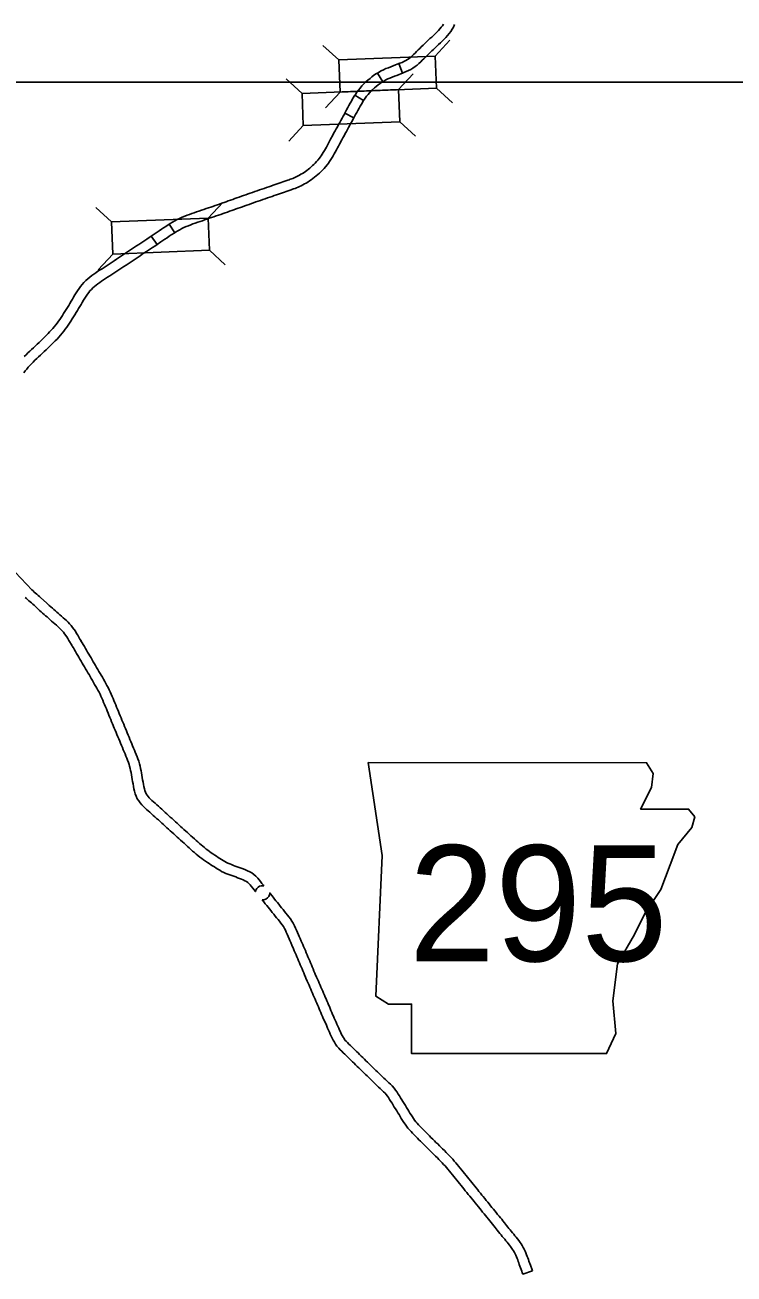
# Model space of a CAD drawing. Extents: x 77230 to 630905, y 790554 to 1662844.
# Drawn here: x 339816 to 357253, y 1446608 to 1477330 of the extents above; entities that cross this region are included whole.
import ezdxf

# ---------------------------------------------------------------- set-up
doc = ezdxf.new("R2010")
doc.units = 0
for name, color, linetype in [('Level 10', 7, 'Continuous'), ('Level 19', 7, 'Continuous'), ('Level 24', 7, 'Continuous'), ('Level 28', 7, 'Continuous')]:
    doc.layers.add(name, color=color, linetype=linetype)

msp = doc.modelspace()

# ---------------------------------------------------------------- linework, layer by layer
at = {"layer": 'Level 10'}
for p, q in [((349487, 1476716), (349488, 1476717)), ((347199, 1453421), (347199, 1453421))]:
    msp.add_line(p, q, dxfattribs=at)
for points in [[(349488, 1476717), (349525, 1476754), (349563, 1476793), (349607, 1476834), (349647, 1476873), (349690, 1476914), (349733, 1476954), (349776, 1476994), (349818, 1477033), (349860, 1477073), (349902, 1477113), (349944, 1477154), (349984, 1477194), (350021, 1477234), (350055, 1477274), (350085, 1477313), (350111, 1477354)], [(350383, 1477339), (350357, 1477280), (350325, 1477224), (350289, 1477170), (350250, 1477117), (350208, 1477068), (350164, 1477021), (350120, 1476977), (350076, 1476934), (350033, 1476892), (349989, 1476851), (349946, 1476810), (349903, 1476771), (349861, 1476731), (349820, 1476693), (349780, 1476653), (349738, 1476615), (349703, 1476578), (349663, 1476539)], [(349104, 1476148), (349012, 1476380), (349036, 1476390), (349088, 1476411), (349137, 1476433), (349182, 1476456), (349224, 1476482), (349264, 1476509), (349302, 1476537), (349337, 1476568), (349373, 1476602), (349410, 1476639), (349448, 1476677), (349487, 1476716)], [(349664, 1476539), (349625, 1476501), (349587, 1476462), (349548, 1476423), (349505, 1476383), (349459, 1476343), (349409, 1476305), (349357, 1476270), (349303, 1476238), (349246, 1476208), (349188, 1476182), (349130, 1476158), (349104, 1476148)], [(349012, 1476380), (348926, 1476346), (348869, 1476324), (348813, 1476302), (348754, 1476280), (348694, 1476256), (348634, 1476230), (348575, 1476200), (348483, 1476148)], [(348613, 1475935), (348483, 1476148), (348459, 1476133), (348398, 1476093), (348350, 1476051), (348303, 1476017), (348248, 1475975), (348196, 1475929), (348147, 1475880), (348101, 1475830), (348058, 1475779), (348018, 1475727), (347979, 1475675), (347942, 1475621), (347931, 1475603), (348142, 1475470)], [(348142, 1475470), (348183, 1475529), (348217, 1475576), (348253, 1475622), (348289, 1475665), (348327, 1475707), (348367, 1475746), (348408, 1475783), (348453, 1475817), (348505, 1475855), (348549, 1475893), (348593, 1475922), (348613, 1475935)], [(349104, 1476148), (349016, 1476113), (348959, 1476091), (348903, 1476069), (348845, 1476047), (348791, 1476026), (348740, 1476003), (348690, 1475978), (348613, 1475935)], [(347931, 1475603), (347874, 1475511), (347843, 1475457), (347813, 1475404), (347784, 1475350), (347755, 1475297), (347726, 1475243), (347683, 1475163)], [(348142, 1475470), (348090, 1475385), (348061, 1475334), (348032, 1475282), (348003, 1475230), (347975, 1475178), (347947, 1475126), (347904, 1475045)], [(345412, 1473213), (345469, 1473232), (345526, 1473252), (345583, 1473272), (345640, 1473292), (345697, 1473311), (345754, 1473331), (345810, 1473350), (345865, 1473369), (345920, 1473388), (345972, 1473406), (346021, 1473423), (346256, 1473507), (346283, 1473516), (346311, 1473525), (346340, 1473535), (346371, 1473546), (346401, 1473558), (346433, 1473571), (346466, 1473586), (346499, 1473601), (346534, 1473619), (346569, 1473638), (346604, 1473659), (346641, 1473681), (346678, 1473704), (346714, 1473728), (346749, 1473754), (346785, 1473781), (346820, 1473810), (346855, 1473839), (346888, 1473870), (346921, 1473901), (346953, 1473934), (346985, 1473969), (347016, 1474004), (347058, 1474054), (347074, 1474075), (347100, 1474114), (347128, 1474155), (347153, 1474195), (347178, 1474239), (347205, 1474287), (347229, 1474328), (347255, 1474377), (347278, 1474422), (347306, 1474473), (347333, 1474523), (347388, 1474623), (347415, 1474674), (347443, 1474725), (347471, 1474777), (347500, 1474828), (347528, 1474880), (347556, 1474931), (347585, 1474984), (347614, 1475036), (347642, 1475088), (347671, 1475139), (347683, 1475163), (347904, 1475045)], [(347904, 1475045), (347890, 1475020), (347862, 1474967), (347833, 1474915), (347804, 1474863), (347775, 1474811), (347747, 1474760), (347719, 1474708), (347691, 1474657), (347663, 1474605), (347635, 1474554), (347607, 1474503), (347552, 1474402), (347525, 1474353), (347499, 1474306), (347477, 1474262), (347447, 1474205), (347421, 1474161), (347395, 1474115), (347368, 1474068), (347338, 1474019), (347307, 1473974), (347277, 1473928), (347253, 1473898), (347206, 1473841), (347170, 1473801), (347135, 1473763), (347098, 1473724), (347059, 1473687), (347020, 1473651), (346980, 1473617), (346939, 1473585), (346898, 1473553), (346856, 1473523), (346814, 1473495), (346773, 1473468), (346732, 1473443), (346691, 1473420), (346650, 1473398), (346610, 1473377), (346570, 1473358), (346532, 1473341), (346494, 1473326), (346458, 1473312), (346423, 1473299), (346391, 1473288), (346362, 1473279), (346338, 1473270), (346104, 1473187), (346054, 1473170), (346001, 1473152), (345947, 1473133), (345891, 1473114), (345835, 1473095), (345779, 1473075), (345722, 1473055), (345665, 1473036), (345608, 1473016), (345551, 1472996), (345495, 1472977)], [(343363, 1472430), (343388, 1472446), (343444, 1472480), (343502, 1472514), (343561, 1472546), (343620, 1472574), (343684, 1472603), (343745, 1472627), (343804, 1472649), (343863, 1472671), (343922, 1472692), (343980, 1472712), (344037, 1472733), (344095, 1472753), (344154, 1472774), (344212, 1472793), (344270, 1472813), (344327, 1472831), (344383, 1472850), (344439, 1472869), (344493, 1472887), (344548, 1472907), (344603, 1472926), (344658, 1472945), (344712, 1472964), (344765, 1472983), (344817, 1473002), (344870, 1473022), (344924, 1473041), (344977, 1473060), (345030, 1473078), (345084, 1473097), (345138, 1473116), (345192, 1473135), (345246, 1473154), (345301, 1473173), (345356, 1473193), (345412, 1473213)], [(345495, 1472977), (345440, 1472957), (345384, 1472938), (345329, 1472918), (345274, 1472899), (345220, 1472880), (345166, 1472861), (345113, 1472843), (345060, 1472824), (345007, 1472805), (344955, 1472787), (344903, 1472767), (344849, 1472748), (344795, 1472729), (344741, 1472709), (344686, 1472690), (344631, 1472671), (344575, 1472651), (344519, 1472632), (344463, 1472613), (344406, 1472594), (344348, 1472575), (344292, 1472557), (344235, 1472537), (344178, 1472517), (344121, 1472497), (344063, 1472477), (344005, 1472456), (343948, 1472436), (343892, 1472415), (343835, 1472394), (343780, 1472372), (343725, 1472348), (343676, 1472323), (343624, 1472295), (343572, 1472265), (343520, 1472234), (343498, 1472220), (343363, 1472430)], [(343363, 1472430), (343279, 1472376), (343225, 1472340), (343172, 1472305), (343120, 1472270), (343070, 1472236), (343018, 1472201), (342923, 1472137)], [(343498, 1472220), (343415, 1472166), (343363, 1472132), (343311, 1472097), (343259, 1472062), (343210, 1472029), (343159, 1471995), (343063, 1471929)], [(343063, 1471929), (342923, 1472137), (342917, 1472133), (342867, 1472099), (342816, 1472065), (342765, 1472031), (342714, 1471998), (342663, 1471964), (342613, 1471931), (342562, 1471897), (342512, 1471863), (342463, 1471830), (342413, 1471797), (342364, 1471764), (342314, 1471731), (342264, 1471698), (342214, 1471665), (342164, 1471632), (342114, 1471599), (342064, 1471566), (342013, 1471533), (341963, 1471500), (341912, 1471467), (341862, 1471434), (341812, 1471402), (341762, 1471369), (341712, 1471336), (341662, 1471304), (341612, 1471271), (341561, 1471238), (341510, 1471203), (341460, 1471167), (341410, 1471129), (341360, 1471089), (341312, 1471045), (341266, 1470999), (341223, 1470950), (341183, 1470899), (341146, 1470847), (341111, 1470794), (341078, 1470742), (341046, 1470691), (341013, 1470638), (340982, 1470586), (340951, 1470538), (340920, 1470483), (340891, 1470434), (340861, 1470384), (340831, 1470335), (340797, 1470283), (340766, 1470232), (340735, 1470183), (340704, 1470136), (340673, 1470089), (340641, 1470043), (340608, 1469998), (340572, 1469951)], [(340771, 1469799), (340808, 1469848), (340845, 1469898), (340880, 1469948), (340913, 1469999), (340945, 1470049), (340977, 1470099), (341008, 1470149), (341042, 1470202), (341075, 1470255), (341106, 1470307), (341136, 1470358), (341164, 1470408), (341194, 1470453), (341226, 1470507), (341258, 1470558), (341290, 1470609), (341321, 1470659), (341353, 1470707), (341383, 1470750), (341414, 1470789), (341449, 1470827), (341485, 1470864), (341524, 1470899), (341564, 1470933), (341608, 1470965), (341653, 1470998), (341701, 1471030), (341749, 1471062), (341798, 1471094), (341849, 1471127), (341899, 1471160), (341949, 1471192), (341999, 1471225), (342049, 1471258), (342100, 1471291), (342150, 1471324), (342200, 1471357), (342251, 1471390), (342301, 1471423), (342352, 1471456), (342402, 1471489), (342452, 1471522), (342503, 1471556), (342553, 1471589), (342602, 1471623), (342652, 1471656), (342701, 1471689), (342751, 1471722), (342801, 1471756), (342852, 1471789), (342903, 1471823), (342954, 1471857), (343006, 1471891), (343063, 1471929)], [(339789, 1468774), (339824, 1468821), (339860, 1468867), (339897, 1468912), (339936, 1468955), (339976, 1468998), (340018, 1469040), (340062, 1469082), (340106, 1469124), (340151, 1469166), (340198, 1469210), (340244, 1469254), (340289, 1469297), (340334, 1469340), (340380, 1469383), (340427, 1469429), (340473, 1469476), (340515, 1469519), (340557, 1469560), (340604, 1469606), (340647, 1469655), (340689, 1469701), (340729, 1469748), (340768, 1469796)], [(340574, 1469954), (340537, 1469908), (340501, 1469865), (340461, 1469821), (340423, 1469779), (340383, 1469739), (340338, 1469696), (340293, 1469649), (340251, 1469606), (340208, 1469565), (340162, 1469521), (340116, 1469478), (340071, 1469435), (340026, 1469392), (339980, 1469349), (339934, 1469306), (339889, 1469263), (339844, 1469219), (339797, 1469173)], [(339994, 1463428), (339573, 1463875)], [(341194, 1462182), (341167, 1462227), (341129, 1462293), (341114, 1462320), (341087, 1462366), (341056, 1462417), (340988, 1462509), (340952, 1462556), (340914, 1462598), (340876, 1462639), (340834, 1462680), (340794, 1462717), (340754, 1462752), (340715, 1462787), (340676, 1462821), (340638, 1462855), (340600, 1462889), (340563, 1462922), (340527, 1462955), (340489, 1462988), (340452, 1463021), (340415, 1463054), (340378, 1463085), (340344, 1463115), (340207, 1463241), (340172, 1463272), (340140, 1463301), (340108, 1463329), (340076, 1463357), (340045, 1463383), (340015, 1463410), (339986, 1463436)], [(339820, 1463249), (339850, 1463223), (339881, 1463195), (339912, 1463168), (339943, 1463141), (339974, 1463113), (340006, 1463085), (340040, 1463056), (340177, 1462929), (340214, 1462896), (340251, 1462865), (340287, 1462833), (340323, 1462801), (340360, 1462769), (340397, 1462736), (340434, 1462702), (340472, 1462668), (340510, 1462634), (340549, 1462600), (340588, 1462565), (340626, 1462531), (340664, 1462497), (340697, 1462465), (340728, 1462431), (340760, 1462395), (340789, 1462358), (340848, 1462278), (340872, 1462238), (340898, 1462194), (340912, 1462169), (340951, 1462102), (340978, 1462056)], [(343854, 1457427), (343811, 1457465), (343769, 1457504), (343726, 1457543), (343684, 1457581), (343642, 1457619), (343600, 1457657), (343559, 1457696), (343516, 1457734), (343474, 1457772), (343432, 1457810), (343390, 1457847), (343348, 1457886), (343306, 1457925), (343263, 1457963), (343220, 1458001), (343178, 1458039), (343137, 1458076), (343096, 1458113), (343055, 1458150), (343014, 1458187), (342975, 1458221), (342938, 1458255), (342903, 1458288), (342873, 1458320), (342846, 1458351), (342820, 1458386), (342798, 1458421), (342781, 1458456), (342766, 1458499), (342752, 1458545), (342741, 1458596), (342730, 1458650), (342720, 1458706), (342710, 1458762), (342700, 1458818), (342691, 1458875), (342680, 1458932), (342670, 1458987), (342659, 1459045), (342646, 1459103), (342632, 1459161), (342614, 1459224), (342591, 1459281), (342572, 1459332), (342552, 1459387), (342528, 1459444), (342508, 1459493), (342486, 1459546), (342464, 1459599), (342442, 1459652), (342420, 1459705), (342398, 1459759), (342376, 1459812), (342353, 1459865), (342331, 1459918), (342310, 1459971), (342288, 1460024), (342266, 1460077), (342244, 1460129), (342201, 1460234), (342179, 1460288), (342157, 1460341), (342135, 1460393), (342114, 1460446), (342092, 1460500), (342070, 1460553), (342048, 1460606), (342026, 1460659), (342004, 1460711), (341982, 1460763), (341960, 1460817), (341936, 1460870), (341912, 1460924), (341886, 1460978), (341860, 1461031), (341832, 1461084), (341804, 1461136), (341776, 1461186), (341747, 1461236), (341719, 1461285), (341691, 1461334), (341662, 1461382), (341634, 1461430), (341606, 1461478), (341578, 1461525), (341550, 1461573), (341523, 1461620), (341495, 1461667), (341468, 1461715), (341440, 1461763), (341412, 1461811), (341384, 1461858), (341356, 1461906), (341329, 1461952), (341302, 1461997), (341276, 1462044), (341248, 1462090), (341220, 1462137), (341193, 1462182)], [(340978, 1462055), (341006, 1462009), (341033, 1461963), (341060, 1461918), (341086, 1461872), (341113, 1461825), (341141, 1461778), (341169, 1461732), (341196, 1461685), (341224, 1461637), (341251, 1461590), (341279, 1461542), (341307, 1461494), (341335, 1461446), (341362, 1461399), (341391, 1461351), (341419, 1461303), (341447, 1461256), (341475, 1461208), (341503, 1461160), (341530, 1461112), (341558, 1461063), (341585, 1461015), (341612, 1460966), (341637, 1460917), (341662, 1460868), (341685, 1460819), (341708, 1460769), (341730, 1460719), (341751, 1460667), (341773, 1460615), (341795, 1460563), (341817, 1460510), (341839, 1460458), (341860, 1460405), (341882, 1460352), (341904, 1460299), (341926, 1460245), (341948, 1460192), (341970, 1460139), (342013, 1460034), (342035, 1459981), (342057, 1459928), (342078, 1459876), (342100, 1459822), (342123, 1459769), (342145, 1459716), (342167, 1459663), (342189, 1459609), (342211, 1459556), (342233, 1459503), (342255, 1459450), (342277, 1459399), (342296, 1459349), (342319, 1459296), (342337, 1459245), (342358, 1459190), (342377, 1459143), (342390, 1459097), (342403, 1459046), (342414, 1458994), (342424, 1458942), (342434, 1458886), (342445, 1458832), (342454, 1458775), (342464, 1458719), (342474, 1458661), (342485, 1458603), (342496, 1458544), (342510, 1458483), (342528, 1458422), (342550, 1458361), (342579, 1458299), (342614, 1458245), (342649, 1458197), (342688, 1458151), (342728, 1458110), (342767, 1458073), (342807, 1458036), (342847, 1458000), (342887, 1457964), (342928, 1457928), (342969, 1457890), (343012, 1457852), (343054, 1457815), (343096, 1457777), (343138, 1457740), (343179, 1457701), (343222, 1457663), (343264, 1457624), (343307, 1457586), (343349, 1457548), (343390, 1457511), (343431, 1457473), (343473, 1457434), (343516, 1457396), (343558, 1457357), (343601, 1457318), (343644, 1457280), (343687, 1457241)], [(343687, 1457241), (343730, 1457202), (343773, 1457164), (343814, 1457127), (343855, 1457090), (343895, 1457051), (343939, 1457012), (343982, 1456975), (344025, 1456938), (344070, 1456900), (344120, 1456862), (344163, 1456830), (344209, 1456795), (344256, 1456763), (344302, 1456732), (344346, 1456704), (344388, 1456675), (344431, 1456647), (344473, 1456620), (344515, 1456593), (344558, 1456565), (344604, 1456538), (344653, 1456510), (344704, 1456485), (344756, 1456463), (344806, 1456444), (344855, 1456426), (344903, 1456408), (344951, 1456391), (344999, 1456374), (345046, 1456356), (345095, 1456337), (345141, 1456320), (345184, 1456301), (345224, 1456281), (345262, 1456260), (345294, 1456237), (345325, 1456211), (345352, 1456183), (345380, 1456145), (345416, 1456102), (345450, 1456060), (345487, 1456013), (345495, 1456047), (345517, 1456088), (345548, 1456121), (345586, 1456144), (345626, 1456158), (345661, 1456159), (345692, 1456157)], [(345692, 1456157), (345683, 1456169), (345645, 1456216), (345610, 1456260), (345577, 1456300), (345542, 1456346), (345496, 1456394), (345447, 1456435), (345395, 1456472), (345342, 1456502), (345289, 1456528), (345236, 1456551), (345184, 1456571), (345135, 1456590), (345085, 1456608), (345036, 1456626), (344988, 1456643), (344941, 1456660), (344894, 1456678), (344850, 1456695), (344808, 1456712), (344769, 1456732), (344730, 1456753), (344691, 1456778), (344649, 1456804), (344608, 1456830), (344567, 1456857), (344526, 1456884), (344484, 1456912), (344440, 1456941), (344397, 1456970), (344354, 1456999), (344312, 1457030), (344271, 1457060), (344227, 1457095), (344186, 1457129), (344145, 1457164), (344104, 1457199), (344065, 1457235), (344025, 1457273), (343983, 1457312), (343940, 1457351), (343896, 1457389), (343854, 1457427)], [(347199, 1453421), (347178, 1453468), (347158, 1453516), (347137, 1453565), (347116, 1453614), (347095, 1453663), (347073, 1453713), (347052, 1453762), (347031, 1453812), (347009, 1453862), (346988, 1453911), (346955, 1453987), (346945, 1454011), (346923, 1454061), (346902, 1454111), (346881, 1454161), (346860, 1454211), (346839, 1454261), (346818, 1454311), (346797, 1454360), (346776, 1454410), (346755, 1454460), (346734, 1454511), (346712, 1454562), (346691, 1454612), (346669, 1454661), (346648, 1454710), (346610, 1454794), (346584, 1454858), (346561, 1454910), (346542, 1454953), (346495, 1455067), (346470, 1455118), (346447, 1455174), (346414, 1455234), (346380, 1455289), (346345, 1455341), (346308, 1455390), (346271, 1455437), (346235, 1455484), (346197, 1455528), (346162, 1455571), (346127, 1455614), (346093, 1455658), (346058, 1455702), (346023, 1455745), (345989, 1455789), (345954, 1455832), (345919, 1455874), (345885, 1455916), (345834, 1455980), (345826, 1455934), (345809, 1455891), (345782, 1455857), (345736, 1455825), (345691, 1455812), (345650, 1455810)], [(345650, 1455810), (345691, 1455759), (345725, 1455717), (345760, 1455674), (345794, 1455632), (345828, 1455589), (345863, 1455546), (345897, 1455503), (345932, 1455459), (345968, 1455414), (346005, 1455368), (346041, 1455326), (346075, 1455283), (346109, 1455239), (346140, 1455196), (346171, 1455152), (346198, 1455108), (346221, 1455065), (346242, 1455016), (346266, 1454965), (346313, 1454854), (346333, 1454809), (346354, 1454761), (346381, 1454696), (346419, 1454610), (346440, 1454561), (346461, 1454512), (346482, 1454463), (346504, 1454413), (346524, 1454364), (346545, 1454314), (346566, 1454263), (346587, 1454213), (346609, 1454163), (346630, 1454113), (346651, 1454064), (346672, 1454013), (346694, 1453963), (346715, 1453912), (346726, 1453888), (346758, 1453812), (346780, 1453763), (346801, 1453713), (346823, 1453664), (346844, 1453614), (346865, 1453565), (346886, 1453516), (346907, 1453466), (346928, 1453417), (346949, 1453369), (346970, 1453321)], [(346970, 1453321), (346990, 1453274), (347011, 1453227), (347031, 1453180), (347051, 1453133), (347071, 1453086), (347091, 1453039), (347112, 1452992), (347132, 1452944), (347153, 1452896), (347173, 1452848), (347196, 1452796), (347219, 1452750), (347238, 1452705), (347259, 1452655), (347280, 1452607), (347301, 1452559), (347322, 1452509), (347345, 1452458), (347369, 1452408), (347395, 1452357), (347424, 1452307), (347455, 1452259), (347489, 1452209), (347531, 1452163), (347570, 1452123), (347608, 1452086), (347645, 1452049), (347682, 1452013), (347719, 1451977), (347757, 1451940), (347795, 1451904), (347833, 1451867), (347871, 1451830), (347909, 1451792), (347948, 1451754), (347987, 1451715), (348027, 1451676), (348068, 1451636), (348109, 1451597), (348150, 1451558), (348190, 1451518), (348231, 1451479), (348271, 1451439), (348311, 1451400), (348351, 1451361), (348390, 1451324), (348431, 1451284), (348471, 1451246), (348511, 1451208), (348551, 1451170), (348591, 1451132), (348632, 1451092), (348672, 1451056), (348701, 1451023), (348731, 1450985), (348758, 1450947), (348783, 1450903), (348813, 1450855), (348842, 1450810), (348870, 1450763), (348899, 1450716), (348928, 1450669), (348957, 1450622), (348986, 1450575), (349015, 1450528), (349043, 1450482), (349071, 1450433), (349103, 1450384), (349133, 1450338), (349164, 1450290), (349198, 1450242), (349235, 1450195), (349273, 1450151), (349311, 1450110), (349349, 1450069), (349388, 1450029), (349427, 1449990), (349466, 1449951), (349505, 1449912), (349544, 1449873), (349584, 1449833), (349625, 1449792), (349666, 1449751), (349707, 1449710), (349749, 1449669), (349791, 1449628), (349832, 1449588), (349870, 1449549), (349908, 1449508), (349957, 1449463), (349995, 1449425), (350034, 1449385), (350073, 1449345), (350112, 1449305), (350150, 1449266), (350181, 1449229), (350216, 1449185), (350252, 1449141), (350288, 1449097)], [(350482, 1449255), (350446, 1449299), (350410, 1449344), (350374, 1449387), (350336, 1449433), (350291, 1449479), (350253, 1449519), (350213, 1449560), (350173, 1449601), (350130, 1449644), (350085, 1449685), (350051, 1449722), (350008, 1449765), (349966, 1449807), (349924, 1449847), (349884, 1449888), (349843, 1449929), (349801, 1449970), (349761, 1450010), (349721, 1450050), (349682, 1450089), (349642, 1450129), (349603, 1450167), (349566, 1450205), (349529, 1450242), (349494, 1450280), (349460, 1450317), (349428, 1450354), (349399, 1450391), (349371, 1450431), (349342, 1450474), (349313, 1450520), (349284, 1450564), (349258, 1450610), (349228, 1450658), (349199, 1450705), (349170, 1450753), (349141, 1450800), (349112, 1450848), (349083, 1450894), (349054, 1450941), (349026, 1450988), (348997, 1451032), (348969, 1451082), (348932, 1451134), (348893, 1451183), (348849, 1451233), (348803, 1451275), (348765, 1451312), (348724, 1451351), (348684, 1451389), (348644, 1451427), (348604, 1451465), (348563, 1451505), (348525, 1451541), (348485, 1451579), (348446, 1451618), (348406, 1451657), (348365, 1451697), (348324, 1451737), (348283, 1451777), (348241, 1451817), (348201, 1451855), (348162, 1451893), (348124, 1451931), (348085, 1451970), (348046, 1452008), (348007, 1452046), (347969, 1452083), (347931, 1452120), (347893, 1452156), (347856, 1452192), (347820, 1452228), (347783, 1452264), (347747, 1452300), (347713, 1452334), (347686, 1452364), (347662, 1452398), (347637, 1452437), (347615, 1452476), (347593, 1452519), (347572, 1452563), (347551, 1452609), (347531, 1452657), (347510, 1452707), (347488, 1452755), (347468, 1452802), (347447, 1452854), (347422, 1452902), (347403, 1452947), (347382, 1452995), (347362, 1453043), (347341, 1453091), (347321, 1453138), (347301, 1453185), (347280, 1453232), (347260, 1453279), (347240, 1453326), (347220, 1453373), (347199, 1453421)], [(352298, 1446683), (352289, 1446713), (352248, 1446826), (352211, 1446921), (352198, 1446964), (352183, 1447004), (352168, 1447043), (352153, 1447084), (352135, 1447127), (352116, 1447171), (352094, 1447217), (352070, 1447263), (352044, 1447307), (352017, 1447350), (351996, 1447380), (351958, 1447432), (351927, 1447472), (351896, 1447511), (351866, 1447548), (351836, 1447586), (351806, 1447623), (351776, 1447659), (351746, 1447695), (351716, 1447730), (351687, 1447764), (351659, 1447800), (351612, 1447870), (351570, 1447918), (351539, 1447954), (351507, 1447994), (351474, 1448034), (351440, 1448076), (351406, 1448118), (351370, 1448161), (351335, 1448204), (351300, 1448247), (351265, 1448289), (351231, 1448333), (351196, 1448377), (351161, 1448420), (351125, 1448464), (351082, 1448516), (351054, 1448548), (351021, 1448595), (350981, 1448636), (350951, 1448681), (350909, 1448727), (350876, 1448769), (350840, 1448814), (350805, 1448858), (350769, 1448903), (350733, 1448946), (350698, 1448991), (350662, 1449035), (350626, 1449078), (350590, 1449122), (350556, 1449164), (350522, 1449209), (350479, 1449258)], [(350291, 1449094), (350328, 1449051), (350359, 1449010), (350397, 1448964), (350433, 1448920), (350468, 1448876), (350504, 1448833), (350539, 1448789), (350574, 1448745), (350610, 1448702), (350645, 1448658), (350680, 1448613), (350718, 1448566), (350754, 1448525), (350787, 1448478), (350828, 1448435), (350859, 1448393), (350891, 1448355), (350931, 1448306), (350966, 1448264), (351001, 1448220), (351035, 1448177), (351070, 1448133), (351106, 1448088), (351142, 1448045), (351177, 1448003), (351212, 1447961), (351246, 1447919), (351280, 1447876), (351313, 1447835), (351347, 1447795), (351381, 1447754), (351428, 1447687), (351465, 1447642), (351494, 1447606), (351525, 1447569), (351555, 1447533), (351584, 1447498), (351613, 1447464), (351642, 1447428), (351671, 1447392), (351700, 1447355), (351730, 1447318), (351758, 1447282), (351792, 1447235), (351809, 1447211), (351831, 1447176), (351852, 1447141), (351871, 1447105), (351888, 1447068), (351905, 1447030), (351920, 1446992), (351934, 1446955), (351948, 1446917), (351961, 1446882), (351973, 1446846), (352001, 1446762), (352032, 1446677), (352046, 1446636), (352057, 1446616), (352059, 1446608), (352298, 1446683)]]:
    msp.add_lwpolyline(points, dxfattribs=at)
at = {"layer": 'Level 19'}
for p, q in [((347533, 1476471), (347145, 1476829)), ((349907, 1476565), (350265, 1476953)), ((346630, 1475649), (346242, 1476007)), ((349004, 1475743), (349362, 1476130)), ((347564, 1475680), (347206, 1475292)), ((349938, 1475773), (350326, 1475415)), ((346661, 1474857), (346303, 1474470)), ((349035, 1474951), (349423, 1474593)), ((341946, 1472486), (341558, 1472844)), ((344320, 1472580), (344678, 1472967)), ((341977, 1471694), (341619, 1471306)), ((344351, 1471788), (344739, 1471430))]:
    msp.add_line(p, q, dxfattribs=at)
for points in [[(347564, 1475680), (349938, 1475773), (349907, 1476565), (347533, 1476471)], [(346661, 1474857), (349035, 1474951), (349004, 1475743), (346630, 1475649)], [(341977, 1471694), (344351, 1471788), (344320, 1472580), (341946, 1472486)]]:
    msp.add_lwpolyline(points, close=True, dxfattribs=at)
at = {"layer": 'Level 24'}
msp.add_lwpolyline([(348258, 1459187), (348600, 1456903), (348448, 1453439), (348753, 1453249), (349323, 1453249), (349323, 1452031), (354120, 1452031), (354348, 1452526), (354272, 1453325), (354386, 1454239), (354805, 1454962), (355071, 1455495), (355452, 1456066), (355680, 1456675), (355871, 1457170), (356213, 1457588), (356289, 1457855), (356137, 1458045), (354957, 1458045), (355224, 1458578), (355262, 1458921), (355104, 1459184)], close=True, dxfattribs=at)
at = {"layer": 'Level 28'}
msp.add_line((372910, 1475921), (77230, 1475921), dxfattribs=at)

# ---------------------------------------------------------------- texts
at = {"layer": 'Level 24'}
msp.add_text('295', height=2851.2, dxfattribs=at).set_placement((349256, 1454302))

doc.saveas('drawing.dxf')
